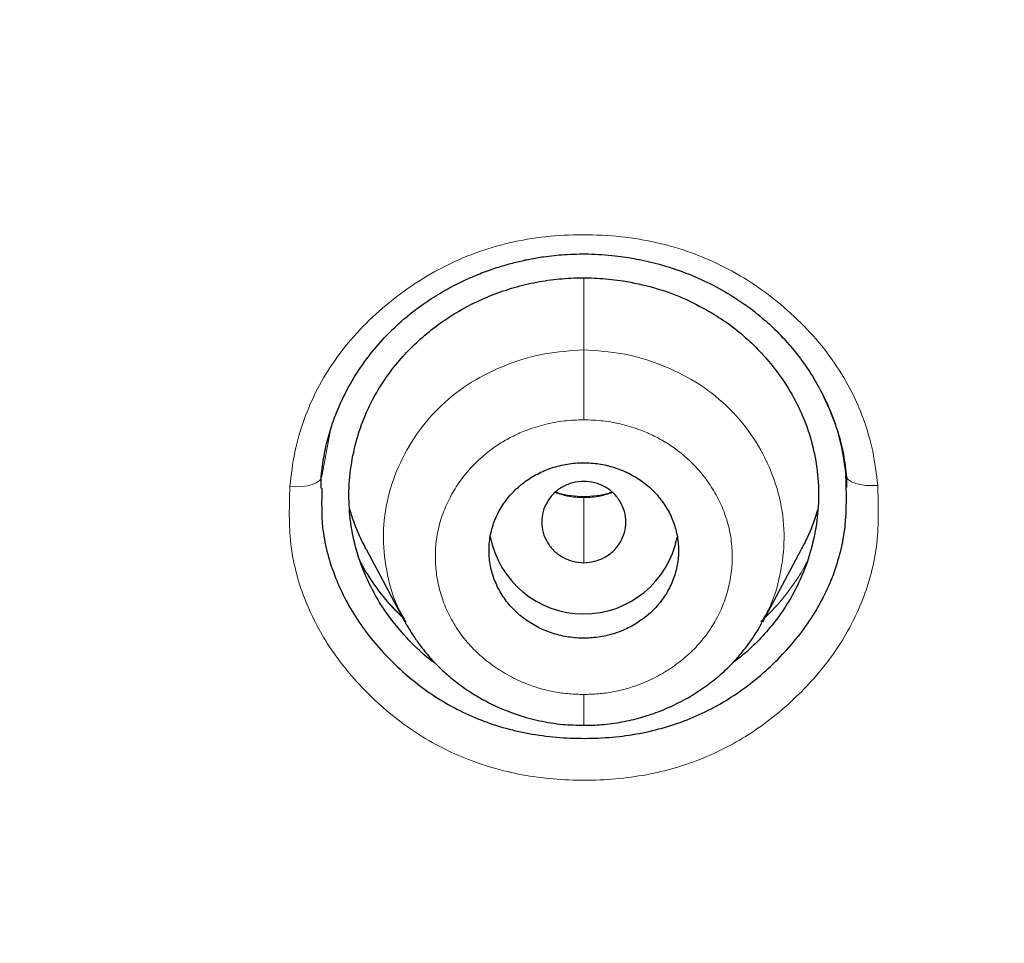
# Model space of a CAD drawing. Header units: millimetres. Extents: x 8 to 846, y 12 to 2113.
# Tile 276 of 515: x 473 to 482, y 1786 to 1795. Entities that reach past the tile are written whole.
import ezdxf

# ---------------------------------------------------------------- set-up
doc = ezdxf.new("R2010")
doc.units = ezdxf.units.MM

msp = doc.modelspace()

# ---------------------------------------------------------------- linework, layer by layer
at = {"color": 8, "linetype": 'Continuous', "lineweight": 0}
for p, q in [((478.038, 1792.6223), (478.038, 1791.9388)), ((475.6273, 1791.16), (475.5482, 1790.739)), ((478.038, 1790.5351), (478.038, 1790.543)), ((478.038, 1789.9177), (478.038, 1790.5351)), ((479.731, 1789.367), (479.7215, 1789.3588))]:
    msp.add_line(p, q, dxfattribs=at)
at = {"color": 7, "linetype": 'Continuous', "lineweight": 30}
for p, q in [((475.5417, 1790.6248), (475.542, 1790.7163)), ((480.5344, 1790.7274), (480.5348, 1790.6333)), ((475.9694, 1790.0453), (476.3373, 1789.3558)), ((479.7386, 1789.3558), (480.1066, 1790.0453)), ((479.7295, 1789.361), (479.7227, 1789.3491))]:
    msp.add_line(p, q, dxfattribs=at)
at = {"color": 8, "linetype": 'Continuous', "lineweight": 0, "flags": 128}
for points in [[(475.5482, 1790.739), (475.5417, 1790.7158), (475.524, 1790.6944), (475.4957, 1790.6756), (475.4579, 1790.6601), (475.4121, 1790.6484), (475.3601, 1790.6412), (475.3037, 1790.6386), (475.2453, 1790.6407)], [(480.831, 1790.6518), (480.7726, 1790.6497), (480.7163, 1790.6523), (480.6642, 1790.6595), (480.6184, 1790.6711), (480.5806, 1790.6866), (480.5523, 1790.7055), (480.5346, 1790.7269), (480.5282, 1790.7501)]]:
    msp.add_lwpolyline(points, dxfattribs=at)
at = {"color": 7, "linetype": 'Continuous', "lineweight": 30}
msp.add_arc((478.0381, 1790.3348), 0.9045, 190.68892, 348.80831, dxfattribs=at)
for points, knots in [([(438.7532, 1781.5966), (438.1157, 1782.1509), (436.8406, 1783.2595), (435.0253, 1785.0224), (433.2859, 1786.8544), (431.6319, 1788.7589), (430.064, 1790.7301), (428.5853, 1792.7647), (427.1985, 1794.8587), (425.906, 1797.0084), (424.7107, 1799.2099), (423.615, 1801.4594), (422.622, 1803.7529), (421.7335, 1806.0861), (420.9505, 1808.4541), (420.274, 1810.8525), (419.7049, 1813.2767), (419.244, 1815.7223), (418.8924, 1818.1848), (418.6509, 1820.6596), (418.5204, 1823.1424), (418.502, 1825.6284), (418.5962, 1828.1128), (418.8016, 1830.5908), (419.1176, 1833.0579), (419.543, 1835.5097), (420.0771, 1837.9415), (420.7188, 1840.3489), (421.4672, 1842.7274), (422.3214, 1845.0724), (423.2805, 1847.3793), (424.3432, 1849.6435), (425.5064, 1851.861), (426.7675, 1854.0279), (428.124, 1856.1405), (429.5731, 1858.1949), (431.1123, 1860.1872), (432.7388, 1862.1136), (434.4499, 1863.9704), (436.2432, 1865.7535), (438.1154, 1867.4592), (440.0625, 1869.0848), (442.0804, 1870.6278), (444.1652, 1872.0855), (446.3129, 1873.4554), (448.5196, 1874.7349), (450.7812, 1875.9216), (453.0939, 1877.0127), (455.4535, 1878.0057), (457.8557, 1878.898), (460.2956, 1879.6887), (462.7684, 1880.3769), (465.2696, 1880.9618), (467.7944, 1881.4421), (470.3383, 1881.8179), (472.8967, 1882.0855), (475.4649, 1882.2539), (477.1803, 1882.2748), (478.0381, 1882.2853)], [0, 0, 0, 0, 0.017858, 0.035716, 0.053573, 0.07143, 0.089286, 0.107143, 0.124999, 0.142856, 0.160713, 0.178571, 0.196429, 0.214287, 0.232143, 0.25, 0.267856, 0.285712, 0.303568, 0.321425, 0.339282, 0.35714, 0.374998, 0.392856, 0.410713, 0.42857, 0.446428, 0.464285, 0.482142, 0.499999, 0.517857, 0.535714, 0.553571, 0.571428, 0.589285, 0.607142, 0.624999, 0.642856, 0.660713, 0.67857, 0.696427, 0.714284, 0.732141, 0.749999, 0.767857, 0.785715, 0.803573, 0.821432, 0.83929, 0.857149, 0.875005, 0.892861, 0.910716, 0.928572, 0.946428, 0.964284, 0.982141, 1, 1, 1, 1]), ([(478.0381, 1882.2853), (478.8958, 1882.2748), (480.6113, 1882.2539), (483.1795, 1882.0855), (485.7379, 1881.8179), (488.2819, 1881.4421), (490.8068, 1880.9616), (493.3081, 1880.3768), (495.9183, 1879.6503), (498.6263, 1878.7622), (501.4172, 1877.6915), (504.1479, 1876.4848), (506.8119, 1875.1464), (509.4029, 1873.6804), (511.795, 1872.1664), (513.9955, 1870.6278), (516.0133, 1869.0849), (517.9604, 1867.4593), (519.8327, 1865.7535), (521.626, 1863.9704), (523.3372, 1862.1136), (524.9637, 1860.1871), (526.5029, 1858.1948), (527.952, 1856.1405), (529.3084, 1854.028), (530.5695, 1851.861), (531.7327, 1849.6435), (532.7954, 1847.3793), (533.8078, 1844.9443), (534.7472, 1842.3351), (535.5894, 1839.551), (536.2859, 1836.7297), (536.8353, 1833.8782), (537.2359, 1831.0037), (537.4746, 1828.251), (537.5739, 1825.6288), (537.5556, 1823.1429), (537.4252, 1820.6602), (537.1836, 1818.1852), (536.8319, 1815.7225), (536.371, 1813.2767), (535.8018, 1810.8523), (535.1253, 1808.4537), (534.3423, 1806.0856), (533.4539, 1803.7525), (532.4609, 1801.4591), (531.3652, 1799.2098), (530.1699, 1797.0083), (528.8057, 1794.7393), (527.256, 1792.4177), (525.5043, 1790.062), (523.633, 1787.7936), (521.6438, 1785.6212), (519.55, 1783.5412), (518.0651, 1782.2448), (517.3227, 1781.5966)], [0, 0, 0, 0, 0.017859, 0.035717, 0.053574, 0.07143, 0.089287, 0.107143, 0.125, 0.145832, 0.166666, 0.1875, 0.208333, 0.229166, 0.249999, 0.267856, 0.285713, 0.303571, 0.321429, 0.339287, 0.357144, 0.375001, 0.392858, 0.410715, 0.428572, 0.446429, 0.464286, 0.482143, 0.500002, 0.520835, 0.541668, 0.562501, 0.583334, 0.604167, 0.624999, 0.642856, 0.660713, 0.678571, 0.696428, 0.714286, 0.732144, 0.750003, 0.76786, 0.785718, 0.803575, 0.821433, 0.839289, 0.857146, 0.875003, 0.895835, 0.916668, 0.9375, 0.958333, 0.979167, 1, 1, 1, 1]), ([(478.0381, 1879.9967), (477.4339, 1879.9914), (476.2258, 1879.9807), (474.4155, 1879.8941), (472.6082, 1879.756), (470.8041, 1879.5613), (469.0031, 1879.3114), (467.209, 1879.0066), (465.4768, 1878.6588), (463.8112, 1878.274), (462.2128, 1877.8576), (460.632, 1877.3983), (459.0689, 1876.8961), (457.5235, 1876.3514), (455.9417, 1875.7432), (454.3282, 1875.0679), (452.6878, 1874.3216), (451.0769, 1873.5278), (449.4954, 1872.6867), (447.9433, 1871.7987), (446.418, 1870.8622), (444.9627, 1869.9057), (443.5771, 1868.9345), (442.2627, 1867.956), (440.9799, 1866.9424), (439.7285, 1865.8939), (438.5085, 1864.8106), (437.2859, 1863.6609), (436.0659, 1862.4427), (434.8548, 1861.1539), (433.6867, 1859.8293), (432.5617, 1858.4689), (431.4795, 1857.073), (430.4387, 1855.6395), (429.469, 1854.2124), (428.5695, 1852.7981), (427.7399, 1851.4056), (426.9545, 1849.9942), (426.2131, 1848.5639), (425.5156, 1847.1146), (424.8431, 1845.604), (424.2006, 1844.0318), (423.5936, 1842.3975), (423.0402, 1840.7453), (422.5402, 1839.0752), (422.0936, 1837.3869), (421.6999, 1835.679), (421.3694, 1834.0036), (421.0986, 1832.3667), (420.8837, 1830.7754), (420.7169, 1829.1821), (420.5982, 1827.5866), (420.5275, 1825.9888), (420.5041, 1824.3433), (420.5331, 1822.6517), (420.6198, 1820.9154), (420.7633, 1819.1811), (420.9638, 1817.4485), (421.2212, 1815.7174), (421.5352, 1813.9901), (421.8939, 1812.32), (422.2913, 1810.7118), (422.7216, 1809.1672), (423.1968, 1807.6385), (423.7169, 1806.1255), (424.282, 1804.6282), (424.9106, 1803.1017), (425.6069, 1801.549), (426.3756, 1799.9734), (427.1965, 1798.4203), (428.0696, 1796.8897), (428.9951, 1795.3815), (429.9699, 1793.9007), (430.9616, 1792.4923), (431.9627, 1791.1576), (432.9694, 1789.8931), (434.0121, 1788.6585), (435.091, 1787.4538), (436.206, 1786.2791), (437.3913, 1785.1007), (438.6498, 1783.9229), (439.9844, 1782.7504), (441.3591, 1781.6173), (442.774, 1780.5238), (444.2291, 1779.47), (445.7188, 1778.4602), (447.1946, 1777.5244), (448.649, 1776.6608), (450.0807, 1775.8645), (451.5338, 1775.1092), (453.0085, 1774.395), (454.5047, 1773.7222), (456.0699, 1773.0713), (457.7036, 1772.4474), (459.4051, 1771.856), (461.1241, 1771.3167), (462.8604, 1770.8297), (464.614, 1770.3952), (466.3814, 1770.0141), (468.1092, 1769.6959), (469.7929, 1769.4361), (471.4318, 1769.2299), (473.076, 1769.0692), (474.7254, 1768.9552), (476.38, 1768.8837), (477.4849, 1768.875), (478.038, 1768.8706)], [0, 0, 0, 0, 0.01003, 0.020054, 0.030083, 0.040124, 0.050187, 0.060282, 0.070362, 0.079553, 0.088711, 0.097842, 0.106955, 0.116055, 0.12515, 0.135215, 0.145244, 0.155247, 0.165233, 0.175211, 0.185191, 0.195231, 0.204429, 0.213609, 0.222777, 0.23194, 0.241107, 0.250284, 0.260264, 0.270231, 0.280194, 0.290164, 0.300149, 0.31016, 0.320251, 0.329484, 0.338685, 0.347862, 0.357022, 0.366175, 0.375328, 0.385279, 0.395221, 0.405163, 0.415118, 0.425096, 0.435106, 0.445185, 0.454404, 0.463594, 0.472765, 0.481925, 0.491084, 0.500249, 0.510205, 0.520158, 0.530119, 0.540101, 0.550114, 0.56017, 0.570237, 0.579425, 0.588586, 0.597726, 0.606856, 0.615983, 0.625115, 0.635087, 0.645061, 0.655045, 0.665052, 0.67509, 0.685171, 0.695207, 0.70436, 0.713496, 0.722621, 0.731743, 0.74087, 0.750008, 0.759978, 0.769956, 0.779952, 0.789974, 0.800033, 0.810138, 0.820182, 0.829338, 0.838477, 0.847605, 0.856731, 0.86586, 0.875, 0.885017, 0.895019, 0.905016, 0.915017, 0.92503, 0.935066, 0.945076, 0.954226, 0.963368, 0.97251, 0.981657, 0.990818, 1, 1, 1, 1]), ([(478.038, 1768.8706), (478.6452, 1768.8759), (479.8583, 1768.8865), (481.6744, 1768.9726), (483.4843, 1769.1101), (485.2878, 1769.3038), (487.0847, 1769.5524), (488.8719, 1769.8556), (490.5962, 1770.2022), (492.2554, 1770.5863), (493.8508, 1771.0028), (495.4317, 1771.463), (496.9982, 1771.9669), (498.5502, 1772.5142), (500.1374, 1773.1239), (501.7543, 1773.7998), (503.3948, 1774.5459), (505.0063, 1775.3398), (506.5887, 1776.1815), (508.1421, 1777.0706), (509.6683, 1778.008), (511.1239, 1778.9653), (512.5091, 1779.9366), (513.8229, 1780.9152), (515.1053, 1781.9289), (516.3563, 1782.9775), (517.576, 1784.0609), (518.7983, 1785.2106), (520.0177, 1786.4287), (521.2283, 1787.7171), (522.3957, 1789.0413), (523.5202, 1790.4012), (524.6018, 1791.7967), (525.6422, 1793.2299), (526.6115, 1794.6571), (527.5108, 1796.0716), (528.3402, 1797.4645), (529.1254, 1798.8762), (529.8666, 1800.3069), (530.5639, 1801.7564), (531.2362, 1803.2671), (531.8785, 1804.8394), (532.4851, 1806.4737), (533.0383, 1808.1258), (533.538, 1809.7958), (533.9844, 1811.4839), (534.3778, 1813.1916), (534.708, 1814.8669), (534.9785, 1816.5036), (535.1931, 1818.0949), (535.3596, 1819.688), (535.4781, 1821.2833), (535.5486, 1822.8809), (535.5718, 1824.526), (535.5426, 1826.2174), (535.4558, 1827.9532), (535.3121, 1829.6871), (535.1115, 1831.4192), (534.8539, 1833.1498), (534.5398, 1834.8768), (534.1809, 1836.5469), (533.7834, 1838.1554), (533.3529, 1839.7003), (532.8776, 1841.2293), (532.3573, 1842.7424), (531.7921, 1844.2398), (531.1911, 1845.699), (530.5571, 1847.1198), (529.8928, 1848.5021), (529.1887, 1849.8672), (528.4445, 1851.2149), (527.6603, 1852.5455), (526.8359, 1853.8589), (525.9745, 1855.1502), (525.0654, 1856.4356), (524.109, 1857.7106), (523.1022, 1858.975), (522.0595, 1860.2095), (520.9808, 1861.4141), (519.8658, 1862.5886), (518.733, 1863.7147), (517.5849, 1864.7932), (516.4241, 1865.8249), (515.2324, 1866.8266), (514.0098, 1867.7982), (512.7562, 1868.7395), (511.4717, 1869.6505), (510.1622, 1870.5268), (508.8116, 1871.3794), (507.4223, 1872.2044), (505.9907, 1873.0009), (504.5373, 1873.7567), (503.0621, 1874.4716), (501.5652, 1875.1453), (500.0718, 1875.7671), (498.5844, 1876.3389), (497.1051, 1876.8623), (495.6095, 1877.3467), (494.0978, 1877.7918), (492.5699, 1878.1975), (491.0259, 1878.5637), (489.4703, 1878.8894), (487.8835, 1879.1786), (486.2694, 1879.4282), (484.6281, 1879.6355), (482.9842, 1879.797), (481.3377, 1879.9116), (479.6887, 1879.9834), (478.5884, 1879.9923), (478.0381, 1879.9967)], [0, 0, 0, 0, 0.010081, 0.020137, 0.030179, 0.040216, 0.050257, 0.060311, 0.070335, 0.079491, 0.088633, 0.097767, 0.1069, 0.116039, 0.125192, 0.135253, 0.145282, 0.155288, 0.16528, 0.175267, 0.185259, 0.195301, 0.204496, 0.213673, 0.222839, 0.232002, 0.241168, 0.250345, 0.260322, 0.270285, 0.280246, 0.290212, 0.300194, 0.310203, 0.320293, 0.329526, 0.338727, 0.347904, 0.357065, 0.366218, 0.375372, 0.385323, 0.395264, 0.405207, 0.415162, 0.425139, 0.435149, 0.445226, 0.454443, 0.463632, 0.472801, 0.481959, 0.491116, 0.500279, 0.510233, 0.520184, 0.530144, 0.540125, 0.550137, 0.560192, 0.570258, 0.579448, 0.588609, 0.59775, 0.60688, 0.616007, 0.625139, 0.633867, 0.642594, 0.651329, 0.660077, 0.668845, 0.677642, 0.686473, 0.695244, 0.704395, 0.713529, 0.722653, 0.731774, 0.740899, 0.750037, 0.758756, 0.767483, 0.776222, 0.78498, 0.793764, 0.802579, 0.811433, 0.820208, 0.829363, 0.838502, 0.847632, 0.856762, 0.865897, 0.875044, 0.883755, 0.89247, 0.901196, 0.909939, 0.918704, 0.927499, 0.936329, 0.945126, 0.954305, 0.963462, 0.972602, 0.981734, 0.990864, 1, 1, 1, 1]), ([(535.0731, 1824.3973), (535.0658, 1823.7254), (535.0511, 1822.3824), (534.9321, 1820.3709), (534.7419, 1818.3644), (534.4736, 1816.3625), (534.1291, 1814.3657), (533.7174, 1812.4172), (533.2442, 1810.5225), (532.7151, 1808.6854), (532.1209, 1806.869), (531.4613, 1805.0728), (530.7244, 1803.2678), (529.9076, 1801.458), (529.0075, 1799.648), (528.0384, 1797.8694), (527.0001, 1796.1221), (525.8928, 1794.407), (524.7423, 1792.7608), (523.5557, 1791.1859), (522.3395, 1789.6838), (521.0703, 1788.2237), (519.748, 1786.8058), (518.3517, 1785.4095), (516.8797, 1784.039), (515.3301, 1782.699), (513.7259, 1781.4112), (512.0669, 1780.176), (510.3575, 1778.9969), (508.6393, 1777.8998), (506.9215, 1776.8848), (505.2086, 1775.9494), (503.4651, 1775.0725), (501.6909, 1774.2547), (499.8548, 1773.4829), (497.9564, 1772.7617), (495.9952, 1772.096), (494.0046, 1771.4988), (491.9847, 1770.9705), (489.9388, 1770.512), (487.915, 1770.1322), (485.9223, 1769.8281), (483.9665, 1769.5959), (482.0076, 1769.4296), (480.0458, 1769.3292), (478.0386, 1769.294), (475.9885, 1769.3289), (473.8985, 1769.439), (471.8141, 1769.6234), (469.7355, 1769.8823), (467.6652, 1770.215), (465.649, 1770.6121), (463.6925, 1771.0676), (461.7985, 1771.5758), (459.9281, 1772.1456), (458.0813, 1772.7767), (456.2152, 1773.4853), (454.3347, 1774.275), (452.4454, 1775.1499), (450.5928, 1776.0906), (448.7767, 1777.0969), (446.9969, 1778.1685), (445.2905, 1779.2809), (443.6598, 1780.4271), (442.1076, 1781.5994), (440.6022, 1782.8198), (439.1437, 1784.0879), (437.7006, 1785.4326), (436.2784, 1786.8554), (434.8835, 1788.358), (433.5479, 1789.9077), (432.2716, 1791.5044), (431.0532, 1793.1496), (429.9168, 1794.8079), (428.8622, 1796.472), (427.89, 1798.133), (426.9801, 1799.8221), (426.1323, 1801.5393), (425.331, 1803.3195), (424.5813, 1805.1606), (423.8892, 1807.0606), (423.2704, 1808.9806), (422.7249, 1810.921), (422.2516, 1812.8855), (421.8588, 1814.8346), (421.5437, 1816.7631), (421.3028, 1818.6622), (421.1321, 1820.5678), (421.0253, 1822.4802), (421.0121, 1823.7577), (421.0055, 1824.3972)], [0, 0, 0, 0, 0.011647, 0.023279, 0.034914, 0.046569, 0.058262, 0.069997, 0.081033, 0.092045, 0.103046, 0.114051, 0.125075, 0.136674, 0.148268, 0.159874, 0.171507, 0.183184, 0.194903, 0.205931, 0.216944, 0.227954, 0.238974, 0.250018, 0.2616, 0.2732, 0.284834, 0.296518, 0.308264, 0.319998, 0.330999, 0.341975, 0.352941, 0.363907, 0.374886, 0.386463, 0.398058, 0.409684, 0.421356, 0.433089, 0.444843, 0.455871, 0.466863, 0.477832, 0.488791, 0.499751, 0.51144, 0.523115, 0.53479, 0.54648, 0.558201, 0.569925, 0.580927, 0.591892, 0.602833, 0.61376, 0.624687, 0.6364, 0.648087, 0.659761, 0.671439, 0.683135, 0.694871, 0.705904, 0.716895, 0.727858, 0.738804, 0.749746, 0.761426, 0.773081, 0.784724, 0.796373, 0.808043, 0.819784, 0.830839, 0.841857, 0.852852, 0.863839, 0.87483, 0.886496, 0.898127, 0.909738, 0.921348, 0.932974, 0.944696, 0.955762, 0.96681, 0.977856, 0.988914, 1, 1, 1, 1]), ([(421.626, 1820.9026), (421.6298, 1820.8482), (421.6383, 1820.7285), (421.6537, 1820.534), (421.6721, 1820.3078), (421.6938, 1820.05), (421.7184, 1819.7677), (421.7456, 1819.4722), (421.7912, 1819.0067), (421.8586, 1818.3848), (421.9504, 1817.6408), (422.0459, 1816.9457), (422.1439, 1816.2927), (422.2484, 1815.6495), (422.3882, 1814.8514), (422.5713, 1813.8986), (422.8086, 1812.7911), (423.069, 1811.6898), (423.3655, 1810.5441), (423.7019, 1809.3553), (424.0822, 1808.1253), (424.4921, 1806.9043), (424.9315, 1805.6934), (425.4001, 1804.4936), (425.8979, 1803.3054), (426.425, 1802.1289), (426.9819, 1800.9628), (427.5683, 1799.8077), (428.1836, 1798.6647), (428.8267, 1797.5358), (429.4972, 1796.4216), (430.1907, 1795.3291), (430.9065, 1794.2585), (431.643, 1793.2107), (432.4035, 1792.1802), (433.1931, 1791.1609), (434.0123, 1790.1534), (434.8614, 1789.1585), (435.7347, 1788.1834), (436.6316, 1787.2288), (437.5517, 1786.2951), (438.4945, 1785.3822), (439.4601, 1784.4916), (440.4476, 1783.6233), (441.4557, 1782.778), (442.4842, 1781.9555), (443.5321, 1781.1565), (444.5926, 1780.3861), (445.6642, 1779.6446), (446.7461, 1778.9323), (447.844, 1778.2447), (448.9651, 1777.5772), (450.1096, 1776.9308), (451.2775, 1776.3065), (452.4604, 1775.7091), (453.6578, 1775.139), (454.8692, 1774.5964), (456.0943, 1774.0814), (457.3314, 1773.5947), (458.58, 1773.1371), (459.8386, 1772.7085), (461.1074, 1772.3087), (462.3854, 1771.9376), (463.6643, 1771.5976), (464.9427, 1771.2884), (466.2193, 1771.0096), (467.5014, 1770.7598), (468.7972, 1770.5369), (470.1071, 1770.3417), (471.4305, 1770.1752), (472.7577, 1770.039), (474.0883, 1769.9333), (475.4219, 1769.8581), (476.7589, 1769.8135), (478.0972, 1769.7995), (479.4344, 1769.8162), (480.7683, 1769.8634), (482.0988, 1769.941), (483.4263, 1770.0491), (484.7426, 1770.1866), (486.0472, 1770.3527), (487.3393, 1770.5468), (488.6262, 1770.7693), (489.9167, 1771.022), (491.2104, 1771.306), (492.5064, 1771.6217), (493.795, 1771.9667), (495.0751, 1772.3409), (496.3457, 1772.7441), (497.6062, 1773.1761), (498.8546, 1773.6366), (500.0899, 1774.1255), (501.3112, 1774.6419), (502.5188, 1775.1856), (503.7125, 1775.7568), (504.8845, 1776.3514), (506.0349, 1776.9688), (507.1633, 1777.6078), (508.2762, 1778.2718), (509.3809, 1778.965), (510.4766, 1779.6882), (511.5623, 1780.4421), (512.6299, 1781.2207), (513.6787, 1782.0234), (514.7077, 1782.8496), (515.7162, 1783.6988), (516.7024, 1784.5696), (517.6653, 1785.4615), (518.6042, 1786.3743), (519.5202, 1787.3077), (520.4133, 1788.262), (521.2776, 1789.2308), (522.1131, 1790.2131), (522.92, 1791.208), (523.7032, 1792.221), (524.4678, 1793.2591), (525.2129, 1794.3217), (525.9368, 1795.4084), (526.6339, 1796.511), (527.3036, 1797.6286), (527.9459, 1798.7611), (528.5603, 1799.9076), (529.1452, 1801.0654), (529.7002, 1802.2333), (530.2252, 1803.4107), (530.7209, 1804.6002), (531.1875, 1805.8016), (531.625, 1807.0142), (532.0331, 1808.2368), (532.4116, 1809.4684), (532.7602, 1810.7082), (533.0788, 1811.9551), (533.3668, 1813.2082), (533.624, 1814.4668), (533.814, 1815.5245), (533.9529, 1816.3877), (534.053, 1817.0638), (534.1478, 1817.7687), (534.2223, 1818.3868), (534.2786, 1818.9015), (534.3186, 1819.2953), (534.3537, 1819.6672), (534.3803, 1819.9725), (534.4002, 1820.2159), (534.4148, 1820.4016), (534.4266, 1820.5611), (534.4373, 1820.6925), (534.446, 1820.7919), (534.4506, 1820.8517), (534.4526, 1820.8782)], [0, 0, 0, 0, 0.000972, 0.00214, 0.003506, 0.005071, 0.006833, 0.008669, 0.010483, 0.01536, 0.020074, 0.024147, 0.02815, 0.032108, 0.036022, 0.042913, 0.049781, 0.056648, 0.063516, 0.07132, 0.079124, 0.086927, 0.094729, 0.102526, 0.110315, 0.118106, 0.125905, 0.133736, 0.141568, 0.149401, 0.157234, 0.165071, 0.172773, 0.180477, 0.188169, 0.195855, 0.203695, 0.211534, 0.219373, 0.22721, 0.235046, 0.242882, 0.250729, 0.258566, 0.266406, 0.274247, 0.282088, 0.289927, 0.297623, 0.305312, 0.312993, 0.320676, 0.328514, 0.336353, 0.344191, 0.352031, 0.359872, 0.367717, 0.37557, 0.383406, 0.391244, 0.399082, 0.406919, 0.414756, 0.42245, 0.430139, 0.437816, 0.445493, 0.45333, 0.461167, 0.469006, 0.476845, 0.484688, 0.492542, 0.500414, 0.508269, 0.516104, 0.523931, 0.531754, 0.539576, 0.547258, 0.554937, 0.562615, 0.570292, 0.578136, 0.585988, 0.593841, 0.601695, 0.60955, 0.617404, 0.625259, 0.633094, 0.640923, 0.648747, 0.656569, 0.664391, 0.672072, 0.679754, 0.687435, 0.695118, 0.702963, 0.710816, 0.718673, 0.72653, 0.734389, 0.742246, 0.7501, 0.757929, 0.765748, 0.773567, 0.781388, 0.789209, 0.796892, 0.804574, 0.81226, 0.819951, 0.82781, 0.835667, 0.843519, 0.85137, 0.859219, 0.867068, 0.874915, 0.882713, 0.890504, 0.898295, 0.906097, 0.913906, 0.921715, 0.929526, 0.937336, 0.945145, 0.952949, 0.960746, 0.968542, 0.972526, 0.976679, 0.980999, 0.985489, 0.988029, 0.990437, 0.992707, 0.994838, 0.996024, 0.997162, 0.998233, 0.998944, 0.999532, 1, 1, 1, 1]), ([(475.542, 1790.7163), (475.5488, 1790.7804), (475.5622, 1790.9064), (475.6031, 1791.0897), (475.6651, 1791.2911), (475.7561, 1791.5052), (475.8809, 1791.725), (476.0226, 1791.9213), (476.1766, 1792.0943), (476.3389, 1792.2442), (476.505, 1792.372), (476.6707, 1792.4793), (476.8329, 1792.568), (476.9891, 1792.6401), (477.1373, 1792.6977), (477.2759, 1792.7426), (477.4044, 1792.7771), (477.5298, 1792.8044), (477.6786, 1792.8295), (477.864, 1792.8491), (478.0916, 1792.8544), (478.3213, 1792.839), (478.5466, 1792.8047), (478.7623, 1792.7543), (478.9859, 1792.6821), (479.2141, 1792.585), (479.4425, 1792.4604), (479.6395, 1792.3239), (479.8046, 1792.1835), (479.9407, 1792.0476), (480.0684, 1791.8972), (480.1858, 1791.7327), (480.2909, 1791.5547), (480.3814, 1791.3639), (480.4544, 1791.1612), (480.5093, 1790.9481), (480.5259, 1790.8015), (480.5344, 1790.7274)], [0, 0, 0, 0, 0.028309, 0.055689, 0.082171, 0.120242, 0.156396, 0.190688, 0.223174, 0.253909, 0.282796, 0.309778, 0.334874, 0.358098, 0.379456, 0.398954, 0.416596, 0.432724, 0.450212, 0.476686, 0.506843, 0.540538, 0.56808, 0.597567, 0.628997, 0.66236, 0.69765, 0.734877, 0.760804, 0.787642, 0.815396, 0.84406, 0.87361, 0.904015, 0.935236, 0.967238, 1, 1, 1, 1]), ([(476.6386, 1788.9531), (476.6297, 1788.959), (476.5421, 1789.0174), (476.3976, 1789.1554), (476.2119, 1789.3649), (476.0584, 1789.5963), (475.9389, 1789.8423), (475.8561, 1790.0994), (475.8099, 1790.3641), (475.8023, 1790.6333), (475.8328, 1790.9023), (475.8987, 1791.166), (476.0013, 1791.4183), (476.1268, 1791.6353), (476.2653, 1791.8198), (476.4079, 1791.9737), (476.5661, 1792.1147), (476.7384, 1792.2408), (476.9231, 1792.3511), (477.1191, 1792.4446), (477.3235, 1792.52), (477.5354, 1792.5757), (477.7515, 1792.6113), (477.9707, 1792.6271), (478.1913, 1792.6225), (478.4363, 1792.5949), (478.7004, 1792.5371), (478.9775, 1792.4417), (479.1462, 1792.3511), (479.2307, 1792.3057)], [0, 0, 0, 0, 0.004868, 0.047867, 0.091578, 0.135149, 0.178146, 0.221298, 0.264268, 0.307263, 0.351012, 0.394601, 0.437578, 0.480675, 0.512864, 0.545493, 0.577975, 0.610353, 0.642821, 0.675296, 0.707863, 0.740059, 0.772502, 0.804726, 0.83706, 0.869827, 0.913655, 0.956785, 1, 1, 1, 1]), ([(479.2307, 1792.3057), (479.291, 1792.2681), (479.4123, 1792.1923), (479.5773, 1792.0582), (479.7288, 1791.9112), (479.8787, 1791.7329), (480.0191, 1791.5217), (480.1383, 1791.2755), (480.2202, 1791.0182), (480.2656, 1790.7534), (480.273, 1790.4842), (480.2423, 1790.2154), (480.1761, 1789.952), (480.0736, 1789.6997), (479.9478, 1789.4828), (479.8104, 1789.2986), (479.6682, 1789.1458), (479.5475, 1789.0343), (479.4701, 1788.979), (479.4505, 1788.965)], [0, 0, 0, 0, 0.051425, 0.103535, 0.155251, 0.206958, 0.276686, 0.345289, 0.413946, 0.482743, 0.55136, 0.620947, 0.690604, 0.759199, 0.827891, 0.879439, 0.93079, 0.982453, 1, 1, 1, 1]), ([(478.6162, 1789.395), (478.6407, 1789.4153), (478.6896, 1789.4558), (478.7654, 1789.5385), (478.8386, 1789.6444), (478.8986, 1789.7761), (478.9331, 1789.9151), (478.942, 1790.057), (478.9245, 1790.1978), (478.8824, 1790.3333), (478.8161, 1790.4598), (478.7288, 1790.5739), (478.622, 1790.6726), (478.4997, 1790.7536), (478.3642, 1790.8143), (478.2198, 1790.8539), (478.0699, 1790.8702), (477.9185, 1790.8637), (477.7701, 1790.8332), (477.6283, 1790.7803), (477.4981, 1790.7053), (477.3827, 1790.6109), (477.2866, 1790.4994), (477.2117, 1790.3744), (477.1615, 1790.2394), (477.1363, 1790.0989), (477.1376, 1789.9568), (477.1642, 1789.8176), (477.216, 1789.685), (477.2901, 1789.5628), (477.3855, 1789.4543), (477.4982, 1789.3619), (477.6261, 1789.2885), (477.7652, 1789.2353), (477.9122, 1789.2047), (478.063, 1789.1966), (478.2135, 1789.2123), (478.3589, 1789.251), (478.4962, 1789.3108), (478.5762, 1789.3669), (478.6162, 1789.395)], [0, 0, 0, 0, 0.017403, 0.034807, 0.062108, 0.08941, 0.116686, 0.143963, 0.171026, 0.19809, 0.22485, 0.251609, 0.278106, 0.304601, 0.330985, 0.357367, 0.383838, 0.410308, 0.437032, 0.463757, 0.490793, 0.51783, 0.545094, 0.57236, 0.599667, 0.626975, 0.654121, 0.681267, 0.708125, 0.734981, 0.761548, 0.788114, 0.814511, 0.840907, 0.867328, 0.893749, 0.920316, 0.946883, 0.973441, 1, 1, 1, 1]), ([(475.5503, 1790.6256), (475.5474, 1790.5017), (475.5409, 1790.2228), (475.6533, 1789.797), (475.872, 1789.3674), (476.1898, 1788.984), (476.5758, 1788.6581), (477.0235, 1788.4186), (477.5192, 1788.277), (478.0423, 1788.234), (478.5648, 1788.2776), (479.0582, 1788.4214), (479.5061, 1788.6639), (479.8928, 1788.99), (480.2102, 1789.3731), (480.427, 1789.8023), (480.5429, 1790.2676), (480.5332, 1790.5866), (480.5282, 1790.7501)], [0, 0, 0, 0, 0.049578, 0.111597, 0.173674, 0.238585, 0.303362, 0.365286, 0.427306, 0.492357, 0.556787, 0.618614, 0.680792, 0.746224, 0.810509, 0.872363, 0.934604, 1, 1, 1, 1]), ([(478.038, 1790.6905), (478.0031, 1790.6878), (477.9333, 1790.6824), (477.8359, 1790.6419), (477.7517, 1790.5807), (477.6879, 1790.4993), (477.6476, 1790.4052), (477.6332, 1790.3041), (477.6476, 1790.203), (477.6879, 1790.1089), (477.7517, 1790.0275), (477.8359, 1789.9663), (477.9333, 1789.9258), (478.0031, 1789.9204), (478.038, 1789.9177)], [0, 0, 0, 0, 0.083319, 0.166681, 0.25, 0.333318, 0.416681, 0.5, 0.583319, 0.666682, 0.75, 0.833319, 0.916681, 1, 1, 1, 1]), ([(478.038, 1789.9177), (478.0728, 1789.9204), (478.1426, 1789.9258), (478.24, 1789.9663), (478.3242, 1790.0275), (478.388, 1790.1089), (478.4284, 1790.203), (478.4428, 1790.3041), (478.4284, 1790.4052), (478.388, 1790.4993), (478.3242, 1790.5807), (478.24, 1790.6419), (478.1426, 1790.6824), (478.0728, 1790.6878), (478.038, 1790.6905)], [0, 0, 0, 0, 0.083319, 0.166681, 0.25, 0.333318, 0.416681, 0.5, 0.583319, 0.666682, 0.75, 0.833319, 0.916681, 1, 1, 1, 1]), ([(478.038, 1790.5423), (477.9969, 1790.5446), (477.9147, 1790.5492), (477.8245, 1790.5672), (477.7781, 1790.5844), (477.7692, 1790.5877)], [0, 0, 0, 0, 0.445589, 0.893715, 1, 1, 1, 1]), ([(478.3067, 1790.5877), (478.2979, 1790.5844), (478.2515, 1790.5672), (478.1613, 1790.5492), (478.079, 1790.5446), (478.038, 1790.5423)], [0, 0, 0, 0, 0.106283, 0.55441, 1, 1, 1, 1]), ([(475.9714, 1790.0464), (475.9475, 1790.0913), (475.8828, 1790.2125), (475.841, 1790.3421), (475.8146, 1790.4237)], [0, 0, 0, 0, 0.369914, 1, 1, 1, 1]), ([(480.259, 1790.4175), (480.2333, 1790.338), (480.1921, 1790.2106), (480.1284, 1790.0913), (480.1045, 1790.0464)], [0, 0, 0, 0, 0.6240055, 1, 1, 1, 1]), ([(476.3107, 1789.4056), (476.2769, 1789.4388), (476.1878, 1789.5259), (476.0648, 1789.6849), (475.9672, 1789.8266), (475.9259, 1789.9115), (475.9181, 1789.9277)], [0, 0, 0, 0, 0.2124583, 0.5589171, 0.9162864, 1, 1, 1, 1]), ([(476.3419, 1789.3523), (476.3464, 1789.3439), (476.3577, 1789.3233), (476.3844, 1789.2774), (476.4282, 1789.2075), (476.4964, 1789.1114), (476.5906, 1788.9971), (476.6994, 1788.8876), (476.818, 1788.7876), (476.9395, 1788.6996), (477.0797, 1788.6143), (477.2394, 1788.5353), (477.4194, 1788.4661), (477.6199, 1788.412), (477.8286, 1788.3769), (477.9704, 1788.3748), (478.0378, 1788.3738)], [0, 0, 0, 0, 0.013732, 0.03397, 0.07681, 0.134719, 0.207668, 0.295638, 0.362599, 0.436053, 0.516009, 0.602511, 0.695657, 0.795639, 0.902815, 1, 1, 1, 1]), ([(478.0378, 1788.3734), (478.0944, 1788.374), (478.216, 1788.3752), (478.3975, 1788.4012), (478.577, 1788.4427), (478.7586, 1788.5028), (478.9379, 1788.5822), (479.1101, 1788.681), (479.2579, 1788.7863), (479.383, 1788.8932), (479.4865, 1788.9988), (479.5707, 1789.0995), (479.638, 1789.1925), (479.6913, 1789.2753), (479.7207, 1789.3283), (479.7341, 1789.3523)], [0, 0, 0, 0, 0.081601, 0.175319, 0.263945, 0.347763, 0.452301, 0.548821, 0.637427, 0.718148, 0.790777, 0.855283, 0.911668, 0.95991, 1, 1, 1, 1])]:
    msp.add_open_spline(points, degree=3, knots=knots, dxfattribs=at)
at = {"color": 8, "linetype": 'Continuous', "lineweight": 0}
for points, knots in [([(421.7297, 1824.3473), (421.7371, 1823.6801), (421.7518, 1822.3464), (421.8709, 1820.3487), (422.0612, 1818.3554), (422.3297, 1816.3663), (422.6736, 1814.3863), (423.083, 1812.4605), (423.5512, 1810.5942), (424.0733, 1808.7872), (424.6591, 1807.0004), (425.3088, 1805.2338), (426.0347, 1803.457), (426.8404, 1801.6735), (427.7301, 1799.8873), (428.6894, 1798.1302), (429.7186, 1796.4019), (430.8158, 1794.7059), (431.9539, 1793.0801), (433.1246, 1791.5279), (434.3223, 1790.0496), (435.5707, 1788.6139), (436.87, 1787.221), (438.2462, 1785.845), (439.7013, 1784.4905), (441.237, 1783.1626), (442.8252, 1781.8878), (444.4659, 1780.6667), (446.1534, 1779.5036), (447.8466, 1778.4239), (449.5374, 1777.4265), (451.2241, 1776.5068), (452.9426, 1775.6438), (454.693, 1774.8379), (456.5089, 1774.0751), (458.3897, 1773.3608), (460.3344, 1772.7009), (462.3058, 1772.1097), (464.3039, 1771.5876), (466.3241, 1771.1358), (468.3197, 1770.7627), (470.2831, 1770.4647), (472.2114, 1770.2375), (474.1449, 1770.075), (476.0833, 1769.9773), (478.0643, 1769.9438), (480.0846, 1769.9791), (482.1408, 1770.0881), (484.1914, 1770.27), (486.2364, 1770.5248), (488.2769, 1770.8527), (490.2694, 1771.2451), (492.2083, 1771.6965), (494.087, 1772.201), (495.9421, 1772.7668), (497.7736, 1773.3938), (499.6171, 1774.0952), (501.4682, 1774.874), (503.3218, 1775.7334), (505.1399, 1776.6571), (506.9223, 1777.6447), (508.6729, 1778.6982), (510.3563, 1779.7948), (511.9696, 1780.9281), (513.5069, 1782.0887), (514.9978, 1783.2971), (516.4422, 1784.553), (517.8685, 1785.8823), (519.2716, 1787.2867), (520.646, 1788.7679), (521.9628, 1790.2968), (523.2221, 1791.8731), (524.4249, 1793.4977), (525.5466, 1795.1345), (526.5872, 1796.7759), (527.5463, 1798.4131), (528.4439, 1800.0773), (529.2801, 1801.7684), (530.072, 1803.5245), (530.8142, 1805.3451), (531.5005, 1807.2295), (532.1141, 1809.1368), (532.6553, 1811.0673), (533.1236, 1813.0194), (533.511, 1814.9498), (533.8207, 1816.8514), (534.057, 1818.7193), (534.2246, 1820.5913), (534.3295, 1822.4678), (534.3424, 1823.7206), (534.3489, 1824.3474)], [0, 0, 0, 0, 0.0117137, 0.0234149, 0.0351216, 0.0468522, 0.0586247, 0.070364, 0.0813631, 0.0923367, 0.1032992, 0.1142649, 0.1252481, 0.1368316, 0.148424, 0.1600419, 0.1717018, 0.1834199, 0.1951477, 0.206154, 0.2171342, 0.2281014, 0.2390684, 0.2500482, 0.2616874, 0.2733323, 0.2849979, 0.2966994, 0.3084517, 0.3201468, 0.3311024, 0.3420458, 0.3529893, 0.3639449, 0.3749251, 0.3865672, 0.398212, 0.409874, 0.4215681, 0.4333088, 0.4450345, 0.4560332, 0.4670091, 0.4779743, 0.4889413, 0.4999221, 0.5115701, 0.5232038, 0.5348379, 0.5464871, 0.5581659, 0.5699121, 0.5809668, 0.5919838, 0.6029753, 0.6139537, 0.6249313, 0.6365724, 0.6481884, 0.6597941, 0.6714039, 0.6830322, 0.6947667, 0.7058318, 0.7168559, 0.7278515, 0.7388313, 0.7498078, 0.7614587, 0.7730925, 0.7847248, 0.7963708, 0.8080459, 0.8197857, 0.8308292, 0.8418316, 0.8528066, 0.8637681, 0.8747299, 0.8864319, 0.8981149, 0.9097963, 0.9214933, 0.9332235, 0.9449736, 0.9560095, 0.967015, 0.9780052, 0.9889952, 1, 1, 1, 1]), ([(475.2453, 1790.6407), (475.2584, 1790.7503), (475.2841, 1790.9661), (475.3741, 1791.2781), (475.5017, 1791.5722), (475.6701, 1791.8481), (475.8783, 1792.1055), (476.1238, 1792.342), (476.397, 1792.5526), (476.6924, 1792.7287), (477.0042, 1792.8656), (477.3323, 1792.9632), (477.6764, 1793.0213), (478.0321, 1793.0399), (478.3888, 1793.0217), (478.7358, 1792.9644), (479.0657, 1792.8678), (479.3782, 1792.7322), (479.6732, 1792.5576), (479.9464, 1792.3471), (480.1927, 1792.1102), (480.403, 1791.852), (480.573, 1791.5764), (480.7016, 1791.2836), (480.7923, 1790.9741), (480.818, 1790.7603), (480.831, 1790.6518)], [0, 0, 0, 0, 0.042971, 0.084551, 0.125373, 0.166102, 0.207409, 0.249938, 0.292994, 0.334581, 0.375359, 0.416027, 0.457291, 0.499827, 0.542841, 0.584429, 0.625261, 0.666039, 0.707473, 0.750237, 0.793165, 0.834709, 0.8755, 0.916203, 0.957489, 1, 1, 1, 1]), ([(476.3507, 1789.3534), (476.3274, 1789.3922), (476.243, 1789.5323), (476.1651, 1789.8022), (476.1212, 1790.1481), (476.1582, 1790.4966), (476.2662, 1790.8318), (476.4402, 1791.1424), (476.6741, 1791.4175), (476.9659, 1791.6421), (477.3011, 1791.8066), (477.6627, 1791.9154), (477.9134, 1791.931), (478.038, 1791.9388)], [0, 0, 0, 0, 0.036815, 0.13289, 0.228776, 0.324641, 0.420827, 0.517119, 0.613222, 0.709631, 0.80686, 0.904028, 1, 1, 1, 1]), ([(478.038, 1791.9388), (478.038, 1791.9262), (478.038, 1791.9002), (478.038, 1791.841), (478.038, 1791.7654), (478.038, 1791.6745), (478.038, 1791.5738), (478.038, 1791.4698), (478.038, 1791.3687), (478.038, 1791.3067), (478.038, 1791.2764)], [0, 0, 0, 0, 0.111577, 0.231262, 0.357556, 0.488271, 0.620692, 0.751888, 0.879088, 1, 1, 1, 1]), ([(478.038, 1791.9388), (478.1625, 1791.931), (478.4132, 1791.9154), (478.7748, 1791.8066), (479.11, 1791.6421), (479.4019, 1791.4175), (479.6358, 1791.1424), (479.8097, 1790.8318), (479.9177, 1790.4966), (479.9547, 1790.1481), (479.9107, 1789.8023), (479.834, 1789.5349), (479.7513, 1789.3973), (479.7295, 1789.361)], [0, 0, 0, 0, 0.0962, 0.193598, 0.291059, 0.387696, 0.484027, 0.580549, 0.676962, 0.773055, 0.869169, 0.965472, 1, 1, 1, 1]), ([(480.5282, 1790.7501), (480.5083, 1790.8907), (480.469, 1791.169), (480.3474, 1791.427), (480.2873, 1791.5546)], [0, 0, 0, 0, 0.505285, 1, 1, 1, 1]), ([(478.038, 1791.2764), (477.9763, 1791.2739), (477.8525, 1791.2689), (477.6702, 1791.234), (477.5084, 1791.1839), (477.3685, 1791.1232), (477.2494, 1791.0571), (477.1381, 1790.98), (477.0245, 1790.883), (476.9132, 1790.7644), (476.8111, 1790.6218), (476.7299, 1790.4687), (476.6703, 1790.3076), (476.6349, 1790.1405), (476.6238, 1789.9709), (476.6364, 1789.8006), (476.6722, 1789.6337), (476.7306, 1789.4717), (476.8109, 1789.3186), (476.9131, 1789.1766), (477.0352, 1789.0487), (477.1748, 1788.9358), (477.3286, 1788.84), (477.481, 1788.7692), (477.6261, 1788.72), (477.7609, 1788.6884), (477.8986, 1788.6689), (477.9913, 1788.6668), (478.038, 1788.6658)], [0, 0, 0, 0, 0.041548, 0.083372, 0.12493, 0.156338, 0.187468, 0.218649, 0.250208, 0.291966, 0.333456, 0.375365, 0.416926, 0.458311, 0.500245, 0.54172, 0.583598, 0.625183, 0.666958, 0.708301, 0.74996, 0.791601, 0.833467, 0.874983, 0.906429, 0.937526, 0.968606, 1, 1, 1, 1]), ([(478.038, 1788.6658), (478.0846, 1788.6668), (478.1773, 1788.6689), (478.315, 1788.6884), (478.4498, 1788.72), (478.5949, 1788.7692), (478.7473, 1788.8399), (478.9011, 1788.9358), (479.0407, 1789.0486), (479.1628, 1789.1765), (479.2649, 1789.3185), (479.3453, 1789.4716), (479.4038, 1789.6336), (479.4396, 1789.8005), (479.4521, 1789.9708), (479.441, 1790.1405), (479.4057, 1790.3075), (479.3461, 1790.4686), (479.2649, 1790.6217), (479.1628, 1790.7643), (479.0515, 1790.883), (478.9379, 1790.98), (478.8267, 1791.0571), (478.7075, 1791.1232), (478.5676, 1791.1839), (478.4058, 1791.2339), (478.2235, 1791.2689), (478.0997, 1791.2739), (478.038, 1791.2764)], [0, 0, 0, 0, 0.031381, 0.062457, 0.093559, 0.125016, 0.166503, 0.208369, 0.250039, 0.29167, 0.333012, 0.374816, 0.416372, 0.45825, 0.499755, 0.54166, 0.583044, 0.624635, 0.666514, 0.708004, 0.749792, 0.781326, 0.812499, 0.843638, 0.87507, 0.916599, 0.958437, 1, 1, 1, 1]), ([(480.831, 1790.6518), (480.8366, 1790.4688), (480.8474, 1790.1115), (480.7167, 1789.5901), (480.4726, 1789.1088), (480.1164, 1788.6795), (479.6831, 1788.3144), (479.1816, 1788.0436), (478.629, 1787.8831), (478.0438, 1787.8345), (477.4579, 1787.8828), (476.9026, 1788.0411), (476.4006, 1788.3087), (475.9669, 1788.6728), (475.6097, 1789.1019), (475.3626, 1789.5832), (475.2297, 1790.1031), (475.24, 1790.4589), (475.2453, 1790.6407)], [0, 0, 0, 0, 0.064336, 0.125642, 0.186656, 0.250156, 0.314453, 0.375596, 0.436446, 0.499901, 0.563916, 0.624987, 0.685982, 0.749779, 0.813734, 0.874913, 0.93608, 1, 1, 1, 1]), ([(478.038, 1790.5351), (477.9853, 1790.5376), (477.891, 1790.542), (477.8025, 1790.5708), (477.7634, 1790.5834)], [0, 0, 0, 0, 0.559042, 1, 1, 1, 1]), ([(478.3125, 1790.5834), (478.2735, 1790.5708), (478.185, 1790.542), (478.0907, 1790.5376), (478.038, 1790.5351)], [0, 0, 0, 0, 0.440958, 1, 1, 1, 1]), ([(476.3155, 1789.3987), (476.2835, 1789.4298), (476.1982, 1789.5127), (476.0802, 1789.6626), (475.9789, 1789.8087), (475.932, 1789.9008), (475.9177, 1789.9289)], [0, 0, 0, 0, 0.19804, 0.527155, 0.855752, 1, 1, 1, 1]), ([(480.1651, 1789.9414), (480.1574, 1789.9253), (480.1189, 1789.8445), (480.0292, 1789.7079), (479.9033, 1789.5397), (479.8053, 1789.4411), (479.7595, 1789.3949)], [0, 0, 0, 0, 0.079608, 0.399434, 0.718877, 1, 1, 1, 1]), ([(478.038, 1788.6658), (478.0379, 1788.6429), (478.0379, 1788.5962), (478.0378, 1788.5331), (478.0377, 1788.4769), (478.0377, 1788.4307), (478.0377, 1788.3971), (478.0377, 1788.3775), (478.0378, 1788.3745), (478.0378, 1788.3734)], [0, 0, 0, 0, 0.143421, 0.29256, 0.445772, 0.601103, 0.756434, 0.909644, 1, 1, 1, 1])]:
    msp.add_open_spline(points, degree=3, knots=knots, dxfattribs=at)

doc.saveas('drawing.dxf')
